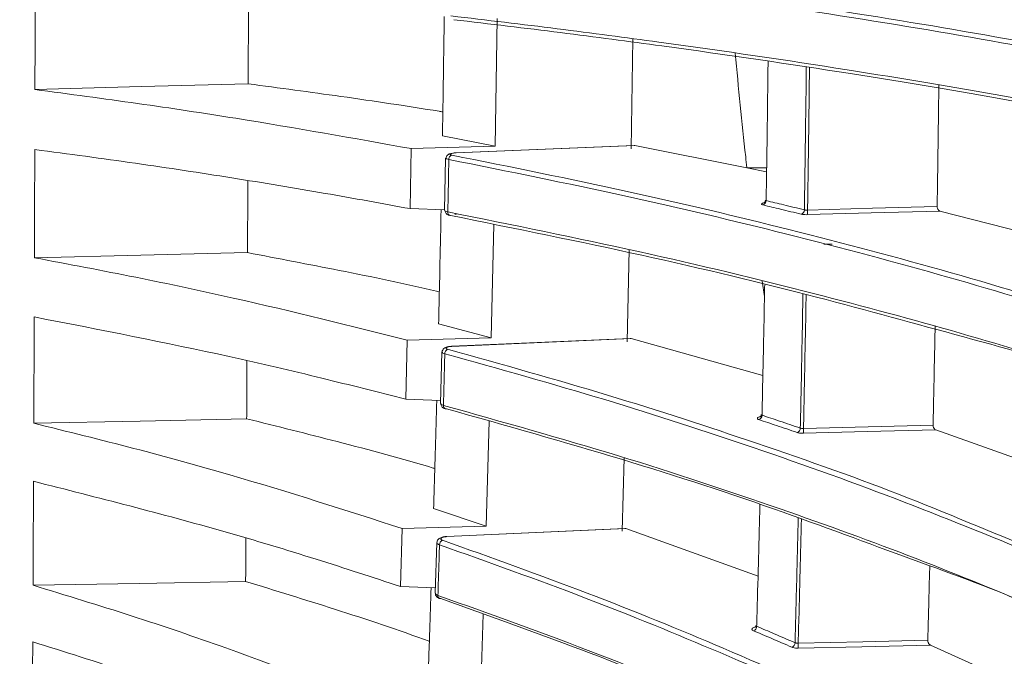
# Model space of a CAD drawing. Header units: millimetres. Extents: x 0 to 1118, y 0 to 864.
# Tile 445 of 512: x 766.32 to 778.43, y 408.55 to 416.38. Entities that reach past the tile are written whole.
import ezdxf

# ---------------------------------------------------------------- set-up
doc = ezdxf.new("R2010")
doc.units = ezdxf.units.MM
doc.styles.add('SLDTEXTSTYLE0', font='TXT', dxfattribs={"width": 0.605})
doc.dimstyles.new('SLDDIMSTYLE8', dxfattribs={"dimtxt": 3.175, "dimasz": 3.302, "dimexe": 0, "dimexo": 0.0625, "dimgap": 0.79375, "dimtad": 0, "dimtih": 1, "dimtoh": 1, "dimlfac": 4, "dimrnd": 1e-09, "dimzin": 12, "dimdsep": 46, "dimtxsty": 'SLDTEXTSTYLE0', "dimsah": 1, "dimcen": 0.09, "dimadec": 0, "dimazin": 3, "dimtfac": 1, "dimtofl": 0, "dimtmove": 0, "dimatfit": 3, "dimfxl": 1, "dimfrac": 2, "dimtolj": 1, "dimtzin": 12, "dimarcsym": 0})

# ---------------------------------------------------------------- blocks, each defined once
blk = doc.blocks.new('_D_18')
at = {"color": 7, "linetype": 'Continuous', "lineweight": 0}
for p, q in [((870.233, 419.658), (698.437, 419.658)), ((700.037, 419.658), (700.037, 403.595)), ((700.037, 382.658), (700.037, 398.722)), ((791.922, 382.658), (698.437, 382.658))]:
    blk.add_line(p, q, dxfattribs=at)
for points in [[(700.037, 419.658), (699.529, 416.356), (700.545, 416.356)], [(700.037, 382.658), (700.545, 385.96), (699.529, 385.96)]]:
    blk.add_solid(points, dxfattribs=at)
at = {"color": 7, "linetype": 'Continuous', "lineweight": 0, "insert": (698.463, 402.815), "char_height": 3.175, "attachment_point": 1, "style": 'SLDTEXTSTYLE0'}
blk.add_mtext('D', dxfattribs=at)

msp = doc.modelspace()

# ---------------------------------------------------------------- linework, layer by layer
at = {"color": 7, "linetype": 'Continuous', "lineweight": 15}
for p, q in [((772.1676, 414.8299), (772.1912, 416.3987)), ((773.8386, 414.7942), (773.8589, 416.1505)), ((772.1676, 414.8299), (771.5173, 414.9532)), ((771.133, 414.7979), (771.1197, 414.0593)), ((771.133, 414.7979), (772.1676, 414.8299)), ((773.8767, 414.8376), (771.6839, 414.7463)), ((773.8768, 414.8371), (773.8859, 414.837)), ((775.2634, 414.5632), (773.8859, 414.837)), ((771.5554, 414.6814), (771.5438, 414.0344)), ((771.5645, 414.6794), (771.5655, 414.681)), ((775.5049, 414.5115), (775.2634, 414.5632)), ((771.544, 414.0437), (771.1197, 414.0593)), ((771.5535, 414.0342), (771.5533, 414.033)), ((778.6494, 413.7706), (777.6381, 414.0301)), ((772.1186, 412.4716), (772.1492, 413.8645)), ((773.7901, 412.4221), (773.8147, 413.5548)), ((775.4509, 413.1663), (775.4788, 412.9796)), ((772.1186, 412.4716), (771.4702, 412.6431)), ((771.0852, 412.4414), (771.0673, 411.7137)), ((771.0852, 412.4414), (772.1186, 412.4716)), ((773.8253, 412.4621), (771.6341, 412.3667)), ((773.8253, 412.4618), (773.8375, 412.4607)), ((775.4592, 412.0045), (773.8375, 412.4607)), ((771.5084, 412.2977), (771.4927, 411.6601)), ((771.5148, 412.2951), (771.5158, 412.2973)), ((771.4936, 411.6977), (771.0673, 411.7137)), ((772.0547, 410.1521), (772.0918, 411.445)), ((778.6116, 410.9734), (777.5877, 411.3366)), ((773.7272, 410.089), (773.7527, 410.9945)), ((772.0547, 410.1521), (771.4091, 410.3708)), ((771.0229, 410.1237), (772.0547, 410.1521)), ((771.0229, 410.1237), (771.0008, 409.4105)), ((773.7596, 410.1255), (771.5697, 410.0265)), ((775.3997, 409.5361), (773.7747, 410.1232)), ((771.4465, 409.9534), (771.4271, 409.3283)), ((771.4506, 409.9505), (771.4514, 409.9531)), ((771.4292, 409.3942), (771.0008, 409.4105)), ((771.9777, 407.8824), (772.0193, 409.0703)), ((778.5625, 408.2195), (777.522, 408.6874))]:
    msp.add_line(p, q, dxfattribs=at)
at = {"color": 9, "linetype": 'Continuous', "lineweight": 0}
for p, q in [((771.6839, 414.7463), (771.6842, 414.7453)), ((773.8859, 414.837), (771.6842, 414.7453)), ((775.5056, 414.5631), (775.2634, 414.5632)), ((776.3123, 413.6238), (776.2086, 413.6239)), ((773.8375, 412.4607), (771.6345, 412.3648)), ((773.7747, 410.1232), (771.5702, 410.0236))]:
    msp.add_line(p, q, dxfattribs=at)
at = {"color": 7, "linetype": 'Continuous', "lineweight": 15, "flags": 128}
for points in [[(769.1276, 415.5956), (767.8158, 415.5604), (766.504, 415.5252)], [(769.1192, 413.5176), (767.8085, 413.4861), (766.4977, 413.4546)], [(771.5548, 411.5972), (771.5582, 411.5967), (771.5653, 411.5969)], [(769.1087, 411.4732), (767.7993, 411.4455), (766.4899, 411.4179)], [(769.0962, 409.4724), (767.7883, 409.4487), (766.4805, 409.425)]]:
    msp.add_lwpolyline(points, dxfattribs=at)
at = {"color": 9, "linetype": 'Continuous', "lineweight": 0, "flags": 128}
for points in [[(776.0089, 414.0422), (776.8061, 414.0642), (777.6034, 414.0861)], [(777.6381, 414.0301), (776.7914, 414.0068), (776.0089, 413.9852)], [(771.6341, 412.3667), (771.6342, 412.3666), (771.6345, 412.3648)], [(775.9588, 411.356), (776.756, 411.3757), (777.5532, 411.3954)], [(777.5877, 411.3366), (776.741, 411.3157), (775.9588, 411.2964)], [(771.5697, 410.0265), (771.5699, 410.026), (771.5702, 410.0236)], [(775.8937, 408.7139), (776.6907, 408.7312), (777.4876, 408.7485)], [(777.522, 408.6874), (776.6754, 408.6689), (775.8937, 408.652)]]:
    msp.add_lwpolyline(points, dxfattribs=at)
at = {"color": 9, "linetype": 'Continuous', "lineweight": 0}
for centre, radius, start, end in [((771.6497, 414.667), 0.0541, 110.15083, 183.19644), ((775.4462, 414.1558), 0.0532, 285.89061, 2.0513), ((771.6212, 414.0127), 0.0379, 170.6883, 266.87212), ((775.9166, 414.0421), 0.0532, 285.39612, 1.91536), ((775.4621, 414.0137), 0.5475, 357.01347, 2.98653), ((771.6032, 412.2758), 0.0575, 112.52785, 181.9378), ((771.5669, 411.6327), 0.0375, 171.50448, 251.11589), ((775.3928, 411.5164), 0.0559, 288.04464, 0.92816), ((775.864, 411.3581), 0.0558, 287.49486, 0.83388), ((775.3499, 411.3262), 0.6097, 357.19576, 2.80424), ((771.5421, 409.9242), 0.0608, 114.59936, 180.70376), ((771.4983, 409.2961), 0.0369, 173.29953, 245.77853), ((775.3241, 408.9205), 0.0586, 289.96852, 359.78137), ((775.7963, 408.7184), 0.0583, 289.40003, 359.70464), ((775.2273, 408.6829), 0.6672, 357.33836, 2.66164)]:
    msp.add_arc(centre, radius, start, end, dxfattribs=at)
at = {"color": 7, "linetype": 'Continuous', "lineweight": 15}
msp.add_arc((771.4911, 409.2879), 0.0267, 252.63265, 283.03714, dxfattribs=at)
for points, knots in [([(780.2118, 415.758), (779.5781, 415.8806), (778.3108, 416.1257), (776.2223, 416.4685), (774.0276, 416.7908), (772.4301, 416.9848), (771.6295, 417.0821)], [0, 0, 0, 0, 0.26059253, 0.52118587, 0.76004483, 1, 1, 1, 1]), ([(771.6648, 417.1344), (772.4655, 417.0372), (774.067, 416.8428), (776.2486, 416.5224), (778.3993, 416.1704), (779.5191, 415.9475), (780.2544, 415.8097), (780.2544, 415.8097)], [0, 0, 0, 0, 0.2394013, 0.4788722, 0.7394458, 0.9999991, 1, 1, 1, 1]), ([(766.5072, 416.8736), (766.5069, 416.7605), (766.5065, 416.5344), (766.5055, 416.0845), (766.5046, 415.7485), (766.504, 415.5252)], [0, 0, 0, 0, 0.2509348, 0.5018694, 1, 1, 1, 1]), ([(769.1276, 415.5956), (769.1278, 415.6509), (769.1284, 415.8188), (769.1293, 416.0996), (769.1302, 416.3944), (769.1307, 416.5768), (769.1309, 416.6462)], [0, 0, 0, 0, 0.1584179, 0.4804283, 0.8024383, 1, 1, 1, 1]), ([(771.5173, 414.9532), (771.5194, 415.0796), (771.5237, 415.3325), (771.5312, 415.8218), (771.536, 416.1855), (771.5391, 416.4221)], [0, 0, 0, 0, 0.25891991, 0.51784052, 1, 1, 1, 1]), ([(771.6221, 416.4305), (772.0627, 416.3782), (772.9446, 416.2736), (774.6006, 416.0547), (776.4634, 415.7797), (778.4664, 415.4447), (779.6271, 415.22), (780.2083, 415.1075)], [0, 0, 0, 0, 0.1304502, 0.2611288, 0.5221711, 0.7607574, 1, 1, 1, 1]), ([(780.2508, 415.06), (780.2508, 415.06), (779.5774, 415.1863), (778.5528, 415.3906), (776.492, 415.7343), (774.6412, 416.0075), (772.9818, 416.2269), (772.0991, 416.3316), (771.6574, 416.3841)], [0, 0, 0, 0, 0.0000009, 0.2385799, 0.4777739, 0.7388219, 0.8693047, 1, 1, 1, 1]), ([(775.119, 415.9702), (775.159, 415.5459), (775.2032, 415.0765), (775.2581, 414.6082), (775.2634, 414.5632)], [0, 0, 0, 0, 0.9037508, 1, 1, 1, 1]), ([(775.5232, 415.8695), (775.5218, 415.7481), (775.5185, 415.4713), (775.5117, 414.9622), (775.5051, 414.5131), (775.5004, 414.2195), (775.4994, 414.1577)], [0, 0, 0, 0, 0.212074, 0.4837487, 0.891403, 1, 1, 1, 1]), ([(771.5222, 415.2491), (771.5066, 415.2517), (771.1052, 415.3185), (770.3137, 415.4359), (769.5095, 415.5442), (769.1276, 415.5956)], [0, 0, 0, 0, 0.0208184, 0.5350202, 1, 1, 1, 1]), ([(766.504, 415.5252), (766.9284, 415.4687), (767.777, 415.3558), (769.3468, 415.1175), (770.4261, 414.9244), (771.133, 414.7979)], [0, 0, 0, 0, 0.2565593, 0.5130958, 1, 1, 1, 1]), ([(777.6239, 415.5784), (777.623, 415.5059), (777.6203, 415.2736), (777.6151, 414.8823), (777.6091, 414.4574), (777.605, 414.1923), (777.6034, 414.0861)], [0, 0, 0, 0, 0.1453814, 0.4656813, 0.7859809, 1, 1, 1, 1]), ([(766.502, 414.7866), (766.5016, 414.6747), (766.501, 414.451), (766.4996, 414.0064), (766.4985, 413.675), (766.4977, 413.4546)], [0, 0, 0, 0, 0.25093543, 0.50187048, 1, 1, 1, 1]), ([(771.1197, 414.0593), (770.7741, 414.1225), (770.0634, 414.2524), (768.9362, 414.4387), (767.7504, 414.62), (766.9185, 414.731), (766.502, 414.7866)], [0, 0, 0, 0, 0.2410975, 0.4958361, 0.7476033, 1, 1, 1, 1]), ([(771.6839, 414.7462), (771.6827, 414.7462), (771.6693, 414.7461), (771.6428, 414.7429), (771.6142, 414.737), (771.5937, 414.7287), (771.5774, 414.7162), (771.5672, 414.7), (771.5625, 414.6865), (771.5636, 414.6796), (771.5637, 414.6792)], [0, 0, 0, 0, 0.0218018, 0.2362544, 0.4658399, 0.6347224, 0.7559333, 0.8727487, 0.9934447, 1, 1, 1, 1]), ([(779.5655, 412.6674), (778.9667, 412.8518), (777.7692, 413.2207), (775.8205, 413.7372), (773.7889, 414.2229), (772.3277, 414.5168), (771.5957, 414.664)], [0, 0, 0, 0, 0.260858, 0.5217134, 0.7603956, 1, 1, 1, 1]), ([(771.631, 414.7178), (772.3619, 414.5709), (773.8239, 414.2771), (775.8651, 413.7888), (777.7826, 413.2809), (779.0675, 412.8888), (779.6076, 412.72), (779.6076, 412.72)], [0, 0, 0, 0, 0.2391439, 0.4783416, 0.7391791, 0.9999988, 1, 1, 1, 1]), ([(769.1192, 413.5176), (769.1195, 413.5722), (769.1202, 413.7378), (769.1215, 414.015), (769.1225, 414.2563), (769.123, 414.3866), (769.1231, 414.4052)], [0, 0, 0, 0, 0.1850966, 0.5613282, 0.9375596, 1, 1, 1, 1]), ([(775.4898, 414.1639), (775.4899, 414.1639), (775.4909, 414.1579), (775.4869, 414.1469), (775.4799, 414.1355), (775.4736, 414.1299), (775.4704, 414.1281), (775.4705, 414.1281), (775.4706, 414.1282)], [0, 0, 0, 0, 0.0007284, 0.3172444, 0.557947, 0.7522695, 0.9131489, 1, 1, 1, 1]), ([(775.4994, 414.1577), (775.4965, 414.1586), (775.4909, 414.1603), (775.4904, 414.1628), (775.4901, 414.1639)], [0, 0, 0, 0, 0.530023, 1, 1, 1, 1]), ([(771.4702, 412.6431), (771.4731, 412.7676), (771.4789, 413.0167), (771.4893, 413.4836), (771.4961, 413.8272), (771.5005, 414.0453)], [0, 0, 0, 0, 0.267486, 0.5349714, 1, 1, 1, 1]), ([(771.5525, 414.033), (771.5522, 414.0299), (771.5516, 414.0208), (771.5571, 414.0074), (771.5661, 413.9952), (771.5765, 413.9871), (771.5879, 413.9814), (771.5988, 413.9776), (771.6092, 413.976), (771.6141, 413.9753)], [0, 0, 0, 0, 0.0887501, 0.2545167, 0.3951434, 0.5244077, 0.6528717, 0.8341733, 1, 1, 1, 1]), ([(771.5838, 414.0188), (772.3806, 413.8581), (773.9741, 413.5366), (776.0427, 413.0335), (777.9164, 412.5298), (779.0111, 412.1921), (779.5591, 412.0231)], [0, 0, 0, 0, 0.26131861, 0.52262111, 0.76102709, 1, 1, 1, 1]), ([(777.6034, 414.0861), (777.6036, 414.0814), (777.604, 414.0721), (777.6082, 414.0587), (777.6152, 414.0458), (777.6255, 414.0348), (777.6339, 414.0317), (777.6381, 414.0301)], [0, 0, 0, 0, 0.1628983, 0.3254324, 0.4969566, 0.7454566, 1, 1, 1, 1]), ([(779.6012, 411.9776), (779.6012, 411.9776), (779.1095, 412.162), (777.933, 412.4769), (776.0913, 412.9904), (774.0098, 413.4915), (772.4161, 413.8137), (771.6192, 413.9748)], [0, 0, 0, 0, 0.0000012, 0.238398, 0.4773269, 0.738635, 1, 1, 1, 1]), ([(771.6683, 413.9903), (771.6719, 413.9902), (771.6792, 413.9901), (771.6864, 413.9897), (771.6899, 413.9894)], [0, 0, 0, 0, 0.5014964, 1, 1, 1, 1]), ([(766.4977, 413.4546), (766.9173, 413.3756), (767.7564, 413.2176), (769.3116, 412.8854), (770.3832, 412.6171), (771.0852, 412.4414)], [0, 0, 0, 0, 0.2564505, 0.512881, 1, 1, 1, 1]), ([(771.4793, 413.0365), (771.4674, 413.0393), (771.0729, 413.1313), (770.2927, 413.2941), (769.4971, 413.4456), (769.1192, 413.5176)], [0, 0, 0, 0, 0.016057, 0.5326023, 1, 1, 1, 1]), ([(775.4815, 413.1235), (775.4798, 413.0315), (775.4753, 412.7859), (775.4658, 412.3109), (775.4565, 411.8677), (775.4501, 411.5782), (775.4488, 411.5173)], [0, 0, 0, 0, 0.1710136, 0.4568741, 0.8858173, 1, 1, 1, 1]), ([(766.4951, 412.7269), (766.4947, 412.6168), (766.4939, 412.3966), (766.4922, 411.9596), (766.4908, 411.6342), (766.4899, 411.4179)], [0, 0, 0, 0, 0.2509352, 0.5018709, 1, 1, 1, 1]), ([(771.0673, 411.7137), (770.7245, 411.8012), (770.0195, 411.9811), (768.5324, 412.3296), (767.3087, 412.5682), (766.4951, 412.7269)], [0, 0, 0, 0, 0.2408322, 0.4953201, 1, 1, 1, 1]), ([(777.5779, 412.6105), (777.5751, 412.4674), (777.5693, 412.1667), (777.5611, 411.7618), (777.5554, 411.5002), (777.5532, 411.3954)], [0, 0, 0, 0, 0.3522424, 0.740331, 1, 1, 1, 1]), ([(771.6341, 412.3665), (771.6329, 412.3665), (771.6185, 412.3666), (771.5897, 412.3622), (771.5585, 412.3538), (771.5347, 412.3402), (771.5198, 412.3213), (771.5132, 412.3052), (771.5143, 412.2966), (771.5144, 412.2951)], [0, 0, 0, 0, 0.0225965, 0.2528564, 0.5044534, 0.6939661, 0.8392439, 0.9719705, 1, 1, 1, 1]), ([(769.1087, 411.4732), (769.109, 411.5268), (769.1099, 411.6893), (769.1113, 411.9276), (769.1123, 412.1129), (769.1127, 412.1885)], [0, 0, 0, 0, 0.2254747, 0.6837668, 1, 1, 1, 1]), ([(771.4091, 410.3708), (771.4128, 410.4932), (771.42, 410.738), (771.4327, 411.1803), (771.4412, 411.5017), (771.4465, 411.6995)], [0, 0, 0, 0, 0.27783, 0.5556595, 1, 1, 1, 1]), ([(771.4987, 411.6583), (771.4984, 411.6554), (771.4975, 411.6461), (771.5032, 411.6318), (771.5131, 411.6182), (771.5257, 411.6085), (771.5388, 411.6018), (771.5496, 411.5992), (771.5549, 411.598)], [0, 0, 0, 0, 0.0875792, 0.2802715, 0.4476107, 0.6096122, 0.8094203, 1, 1, 1, 1]), ([(771.5299, 411.6382), (772.2591, 411.4337), (773.7175, 411.0247), (775.6295, 410.3897), (777.3696, 409.7564), (778.3953, 409.3336), (778.9087, 409.1219)], [0, 0, 0, 0, 0.2621155, 0.5242254, 0.7618733, 1, 1, 1, 1]), ([(778.9504, 409.0788), (778.9504, 409.0788), (778.409, 409.3495), (777.4245, 409.6857), (775.6659, 410.3551), (773.756, 410.9806), (772.2956, 411.3914), (771.5653, 411.5969)], [0, 0, 0, 0, 0.0000011, 0.2376385, 0.4757262, 0.737842, 1, 1, 1, 1]), ([(771.4235, 410.8615), (771.4165, 410.8636), (771.0312, 410.9794), (770.2657, 411.1862), (769.4814, 411.3808), (769.1087, 411.4732)], [0, 0, 0, 0, 0.0095592, 0.5293144, 1, 1, 1, 1]), ([(775.4385, 411.5257), (775.4381, 411.5206), (775.4374, 411.5105), (775.4305, 411.5003), (775.4252, 411.4958), (775.4248, 411.4956), (775.4247, 411.4955)], [0, 0, 0, 0, 0.3099133, 0.6049704, 0.8368808, 1, 1, 1, 1]), ([(775.4488, 411.5173), (775.4458, 411.5186), (775.4401, 411.5209), (775.4396, 411.5241), (775.4394, 411.5256)], [0, 0, 0, 0, 0.52406454, 1, 1, 1, 1]), ([(766.4899, 411.4179), (766.9033, 411.3164), (767.73, 411.1135), (769.2661, 410.689), (770.3274, 410.3475), (771.0229, 410.1237)], [0, 0, 0, 0, 0.256331, 0.5126454, 1, 1, 1, 1]), ([(777.5532, 411.3954), (777.5534, 411.3907), (777.5537, 411.3815), (777.5578, 411.3679), (777.5647, 411.3544), (777.575, 411.3426), (777.5834, 411.3386), (777.5877, 411.3366)], [0, 0, 0, 0, 0.1625941, 0.3248159, 0.4956672, 0.7431005, 1, 1, 1, 1]), ([(766.4867, 410.7046), (766.4862, 410.5969), (766.4852, 410.3813), (766.4832, 409.9538), (766.4816, 409.6362), (766.4805, 409.425)], [0, 0, 0, 0, 0.2509362, 0.5018718, 1, 1, 1, 1]), ([(771.0008, 409.4105), (770.6577, 409.5229), (769.9522, 409.7543), (768.4813, 410.1981), (767.2797, 410.5032), (766.4867, 410.7046)], [0, 0, 0, 0, 0.243473, 0.5006996, 1, 1, 1, 1]), ([(775.4227, 410.4174), (775.4211, 410.3547), (775.4158, 410.1405), (775.4043, 409.7007), (775.3925, 409.2646), (775.3844, 408.9801), (775.3827, 408.9203)], [0, 0, 0, 0, 0.1248418, 0.4266314, 0.8794813, 1, 1, 1, 1]), ([(771.5697, 410.0263), (771.5684, 410.0263), (771.5531, 410.0265), (771.5225, 410.021), (771.4893, 410.0099), (771.4656, 409.992), (771.4519, 409.9714), (771.4506, 409.9569), (771.4501, 409.9506)], [0, 0, 0, 0, 0.0233119, 0.2675831, 0.5378193, 0.7284476, 0.8824122, 1, 1, 1, 1]), ([(773.7596, 410.1252), (773.7601, 410.1253), (773.7648, 410.1266), (773.77, 410.1248), (773.7747, 410.1232)], [0, 0, 0, 0, 0.1021899, 1, 1, 1, 1]), ([(769.0962, 409.4724), (769.0965, 409.5247), (769.0976, 409.6833), (769.0988, 409.8609), (769.0996, 409.9867), (769.0997, 410.0053)], [0, 0, 0, 0, 0.2953628, 0.8956917, 1, 1, 1, 1]), ([(778.2716, 407.0236), (777.7423, 407.2912), (776.6836, 407.8264), (775.0052, 408.5754), (773.2869, 409.2794), (772.0837, 409.7086), (771.4813, 409.9234)], [0, 0, 0, 0, 0.2624357, 0.5248648, 0.7621295, 1, 1, 1, 1]), ([(771.5168, 409.9794), (772.1182, 409.7651), (773.3212, 409.3364), (775.0527, 408.6255), (776.6833, 407.9024), (777.8697, 407.2993), (778.3128, 407.0777), (778.3128, 407.0777)], [0, 0, 0, 0, 0.2375764, 0.4751813, 0.7375961, 0.9999985, 1, 1, 1, 1]), ([(777.5119, 409.6592), (777.5108, 409.6124), (777.5056, 409.4104), (777.4975, 409.1068), (777.4905, 408.8506), (777.4876, 408.7485)], [0, 0, 0, 0, 0.1535837, 0.6626103, 1, 1, 1, 1]), ([(766.4805, 409.425), (766.8865, 409.3012), (767.6984, 409.0537), (769.2115, 408.5386), (770.2604, 408.1264), (770.9481, 407.8562)], [0, 0, 0, 0, 0.2561806, 0.5123473, 1, 1, 1, 1]), ([(771.3563, 408.7352), (771.3553, 408.7356), (770.9814, 408.8736), (770.2333, 409.1222), (769.4626, 409.3595), (769.0962, 409.4724)], [0, 0, 0, 0, 0.0013568, 0.5251864, 1, 1, 1, 1]), ([(771.3356, 408.1474), (771.3399, 408.2671), (771.3484, 408.5065), (771.3628, 408.922), (771.3726, 409.2197), (771.3784, 409.3961)], [0, 0, 0, 0, 0.2894091, 0.578818, 1, 1, 1, 1]), ([(771.43, 409.3267), (771.4299, 409.3264), (771.4282, 409.3188), (771.4327, 409.3041), (771.4424, 409.2872), (771.4568, 409.2746), (771.4697, 409.2668), (771.4802, 409.2641), (771.4835, 409.2632)], [0, 0, 0, 0, 0.01097126, 0.24449712, 0.44332932, 0.637493, 0.88721379, 1, 1, 1, 1]), ([(771.4617, 409.3004), (772.1277, 409.062), (773.4598, 408.5853), (775.2203, 407.8523), (776.8276, 407.1253), (777.7815, 406.6428), (778.2588, 406.4013)], [0, 0, 0, 0, 0.2634722, 0.5269465, 0.7632769, 1, 1, 1, 1]), ([(778.3, 406.3607), (778.3, 406.3607), (777.8111, 406.6052), (776.874, 407.0833), (775.2584, 407.8127), (773.4976, 408.546), (772.164, 409.0233), (771.4972, 409.2619)], [0, 0, 0, 0, 0.0000012, 0.23632, 0.47301, 0.7364904, 1, 1, 1, 1]), ([(775.3719, 408.9306), (775.372, 408.9269), (775.372, 408.9179), (775.3661, 408.9092), (775.3622, 408.9059), (775.3626, 408.9061), (775.3627, 408.9062)], [0, 0, 0, 0, 0.2757904, 0.6585827, 0.9172705, 1, 1, 1, 1]), ([(775.3827, 408.9203), (775.3797, 408.9218), (775.374, 408.9248), (775.3735, 408.9288), (775.3733, 408.9307)], [0, 0, 0, 0, 0.5192143, 1, 1, 1, 1]), ([(766.477, 408.7296), (766.4764, 408.6247), (766.4754, 408.4149), (766.4732, 407.9991), (766.4715, 407.6907), (766.4704, 407.4857)], [0, 0, 0, 0, 0.2509354, 0.5018724, 1, 1, 1, 1]), ([(770.9226, 407.1608), (770.5846, 407.2961), (769.8893, 407.5744), (768.4391, 408.1112), (767.2579, 408.4835), (766.477, 408.7296)], [0, 0, 0, 0, 0.2427798, 0.4993794, 1, 1, 1, 1]), ([(777.4876, 408.7485), (777.4878, 408.7439), (777.4881, 408.7348), (777.4922, 408.7211), (777.499, 408.7072), (777.5092, 408.6945), (777.5176, 408.6898), (777.522, 408.6874)], [0, 0, 0, 0, 0.162255, 0.3241948, 0.4944, 0.7408149, 1, 1, 1, 1])]:
    msp.add_open_spline(points, degree=3, knots=knots, dxfattribs=at)
at = {"color": 9, "linetype": 'Continuous', "lineweight": 0}
for points, knots in [([(775.9698, 414.0439), (775.972, 414.1869), (775.9766, 414.4891), (775.9841, 415.0314), (775.9898, 415.4741), (775.993, 415.7573), (775.9935, 415.8003)], [0, 0, 0, 0, 0.2449036, 0.5176239, 0.9268435, 1, 1, 1, 1]), ([(776.0325, 415.7946), (776.032, 415.7525), (776.0288, 415.47), (776.0232, 415.028), (776.0156, 414.4861), (776.011, 414.1845), (776.0089, 414.0422)], [0, 0, 0, 0, 0.07176504, 0.48219254, 0.75571822, 1, 1, 1, 1]), ([(771.6842, 414.7453), (771.6781, 414.7449), (771.6635, 414.7441), (771.6424, 414.7412), (771.6243, 414.7369), (771.6132, 414.7317), (771.6105, 414.7264), (771.616, 414.7214), (771.626, 414.719), (771.631, 414.7178)], [0, 0, 0, 0, 0.1091548, 0.258155, 0.4070056, 0.5555346, 0.7037597, 0.8518691, 1, 1, 1, 1]), ([(771.5957, 414.664), (771.5875, 414.666), (771.5712, 414.6701), (771.5621, 414.6758), (771.5642, 414.6789), (771.5645, 414.6794)], [0, 0, 0, 0, 0.4577611, 0.915423, 1, 1, 1, 1]), ([(771.5957, 414.664), (771.5937, 414.555), (771.5899, 414.3397), (771.5858, 414.1249), (771.5838, 414.0188)], [0, 0, 0, 0, 0.5061644, 1, 1, 1, 1]), ([(775.4994, 414.1577), (775.5716, 414.1404), (775.7295, 414.1026), (775.8852, 414.0646), (775.9698, 414.0439)], [0, 0, 0, 0, 0.4568744, 1, 1, 1, 1]), ([(771.5533, 414.033), (771.553, 414.032), (771.5517, 414.0288), (771.5629, 414.0237), (771.5776, 414.0203), (771.5838, 414.0188)], [0, 0, 0, 0, 0.2096781, 0.6674449, 1, 1, 1, 1]), ([(775.4608, 414.1046), (775.4551, 414.1063), (775.4437, 414.1098), (775.4398, 414.1165), (775.4474, 414.1233), (775.4586, 414.1282), (775.4685, 414.1301), (775.4697, 414.1303)], [0, 0, 0, 0, 0.2417798, 0.483537, 0.7255575, 0.9680177, 1, 1, 1, 1]), ([(775.9308, 413.9909), (775.8463, 414.0115), (775.6907, 414.0496), (775.5329, 414.0873), (775.4608, 414.1046)], [0, 0, 0, 0, 0.5431271, 1, 1, 1, 1]), ([(776.0089, 414.0422), (776.0033, 414.042), (775.9921, 414.0414), (775.9786, 414.0422), (775.9724, 414.0434), (775.9698, 414.0439)], [0, 0, 0, 0, 0.3673572, 0.7342579, 1, 1, 1, 1]), ([(775.9308, 413.9909), (775.936, 413.9898), (775.9483, 413.9873), (775.9754, 413.9849), (775.9977, 413.9851), (776.0089, 413.9852)], [0, 0, 0, 0, 0.2661597, 0.6330663, 1, 1, 1, 1]), ([(775.9198, 411.3589), (775.9228, 411.5), (775.9292, 411.7981), (775.9399, 412.3335), (775.9477, 412.7433), (775.9522, 412.9958), (775.9525, 413.0107)], [0, 0, 0, 0, 0.2572782, 0.543587, 0.9731996, 1, 1, 1, 1]), ([(775.9914, 413.0013), (775.9912, 412.9881), (775.9867, 412.737), (775.979, 412.3285), (775.9682, 411.7936), (775.9618, 411.4963), (775.9588, 411.356)], [0, 0, 0, 0, 0.0240847, 0.4556378, 0.7432399, 1, 1, 1, 1]), ([(771.6345, 412.3648), (771.6284, 412.3644), (771.6138, 412.3635), (771.5927, 412.3599), (771.5746, 412.3544), (771.5635, 412.3477), (771.5608, 412.3407), (771.5662, 412.334), (771.5762, 412.3306), (771.5812, 412.3289)], [0, 0, 0, 0, 0.1088855, 0.258066, 0.4070011, 0.5555394, 0.703769, 0.8518965, 1, 1, 1, 1]), ([(771.5812, 412.3289), (772.2476, 412.1428), (773.5805, 411.7707), (775.4493, 411.1574), (777.2867, 410.5096), (778.3554, 410.0369), (778.9599, 409.8102), (778.9599, 409.8102)], [0, 0, 0, 0, 0.2387196, 0.4774788, 0.7387464, 0.9999989, 1, 1, 1, 1]), ([(771.5458, 412.2739), (771.5377, 412.2767), (771.5214, 412.2823), (771.5123, 412.2902), (771.5145, 412.2945), (771.5148, 412.2951)], [0, 0, 0, 0, 0.4561362, 0.9121655, 1, 1, 1, 1]), ([(771.5458, 412.2739), (771.5432, 412.166), (771.538, 411.9538), (771.5325, 411.7422), (771.5299, 411.6382)], [0, 0, 0, 0, 0.5081864, 1, 1, 1, 1]), ([(778.9182, 409.7568), (778.3546, 409.9889), (777.2273, 410.4532), (775.4159, 411.1036), (773.5428, 411.7156), (772.2122, 412.0876), (771.5458, 412.2739)], [0, 0, 0, 0, 0.2612883, 0.5225717, 0.7609066, 1, 1, 1, 1]), ([(771.4997, 411.6599), (771.499, 411.6579), (771.4974, 411.6527), (771.509, 411.645), (771.5237, 411.6402), (771.5299, 411.6382)], [0, 0, 0, 0, 0.2690321, 0.6932326, 1, 1, 1, 1]), ([(775.4101, 411.4632), (775.4044, 411.4656), (775.393, 411.4704), (775.3891, 411.4795), (775.3966, 411.4885), (775.4092, 411.4954), (775.4209, 411.4982), (775.4238, 411.4988)], [0, 0, 0, 0, 0.2313618, 0.4627554, 0.6943386, 0.9264115, 1, 1, 1, 1]), ([(775.4488, 411.5173), (775.521, 411.4933), (775.6791, 411.4407), (775.835, 411.3877), (775.9198, 411.3589)], [0, 0, 0, 0, 0.4566467, 1, 1, 1, 1]), ([(775.8808, 411.3049), (775.7961, 411.3337), (775.6403, 411.3866), (775.4823, 411.4392), (775.4101, 411.4632)], [0, 0, 0, 0, 0.54336231, 1, 1, 1, 1]), ([(775.9588, 411.356), (775.9533, 411.3558), (775.9421, 411.3552), (775.9285, 411.3565), (775.9224, 411.3582), (775.9198, 411.3589)], [0, 0, 0, 0, 0.36789896, 0.73511391, 1, 1, 1, 1]), ([(775.8808, 411.3049), (775.886, 411.3034), (775.8983, 411.2999), (775.9253, 411.2964), (775.9477, 411.2964), (775.9588, 411.2964)], [0, 0, 0, 0, 0.2653755, 0.6327224, 1, 1, 1, 1]), ([(775.8546, 408.7181), (775.8584, 408.8568), (775.8665, 409.15), (775.8799, 409.662), (775.8891, 410.0368), (775.8945, 410.2557)], [0, 0, 0, 0, 0.2721808, 0.5748226, 1, 1, 1, 1]), ([(775.9333, 410.2415), (775.9279, 410.0251), (775.9188, 409.6527), (775.9055, 409.144), (775.8975, 408.8518), (775.8937, 408.7139)], [0, 0, 0, 0, 0.4230884, 0.7279023, 1, 1, 1, 1]), ([(771.5702, 410.0236), (771.5641, 410.0232), (771.5496, 410.0221), (771.5285, 410.0179), (771.5103, 410.0111), (771.4992, 410.0029), (771.4964, 409.9942), (771.5018, 409.9858), (771.5118, 409.9816), (771.5168, 409.9794)], [0, 0, 0, 0, 0.1084492, 0.2577748, 0.406822, 0.5554205, 0.7036759, 0.8518213, 1, 1, 1, 1]), ([(771.4813, 409.9234), (771.4732, 409.927), (771.457, 409.9342), (771.4479, 409.9442), (771.4502, 409.9496), (771.4506, 409.9505)], [0, 0, 0, 0, 0.4538404, 0.9075972, 1, 1, 1, 1]), ([(771.4813, 409.9234), (771.478, 409.8173), (771.4716, 409.6091), (771.4649, 409.4019), (771.4617, 409.3004)], [0, 0, 0, 0, 0.50999428, 1, 1, 1, 1]), ([(771.4316, 409.3281), (771.431, 409.3256), (771.4294, 409.3189), (771.4409, 409.309), (771.4555, 409.3029), (771.4617, 409.3004)], [0, 0, 0, 0, 0.2678622, 0.6939339, 1, 1, 1, 1]), ([(775.3441, 408.8655), (775.3384, 408.8685), (775.3269, 408.8746), (775.3231, 408.8859), (775.3304, 408.8972), (775.3439, 408.906), (775.3568, 408.9096), (775.3607, 408.9107)], [0, 0, 0, 0, 0.2250842, 0.4501891, 0.6754856, 0.90132, 1, 1, 1, 1]), ([(775.8157, 408.6633), (775.7308, 408.7001), (775.5746, 408.7677), (775.4164, 408.8348), (775.3441, 408.8655)], [0, 0, 0, 0, 0.5435878, 1, 1, 1, 1]), ([(775.3827, 408.9203), (775.455, 408.8897), (775.6134, 408.8225), (775.7697, 408.7548), (775.8546, 408.7181)], [0, 0, 0, 0, 0.4564149, 1, 1, 1, 1]), ([(775.8937, 408.7139), (775.8881, 408.7137), (775.8769, 408.7132), (775.8634, 408.715), (775.8572, 408.7171), (775.8546, 408.7181)], [0, 0, 0, 0, 0.36853203, 0.7361484, 1, 1, 1, 1]), ([(775.8157, 408.6633), (775.8208, 408.6614), (775.8331, 408.6569), (775.8602, 408.6523), (775.8825, 408.6521), (775.8937, 408.652)], [0, 0, 0, 0, 0.2643322, 0.6322132, 1, 1, 1, 1])]:
    msp.add_open_spline(points, degree=3, knots=knots, dxfattribs=at)

# ---------------------------------------------------------------- dimensions: what is measured, and where the dimension line sits
at = {"color": 7, "linetype": 'Continuous', "lineweight": 0}
dim = msp.add_linear_dim(base=(700.0372, 419.6583), p1=(793.5223, 382.6583), p2=(871.8326, 419.6583), angle=90, text='D', dimstyle='SLDDIMSTYLE8', dxfattribs=at)
dim.commit()
dim.dimension.update_dxf_attribs({"geometry": '_D_18', "text_midpoint": (700.0372, 401.1583), "dimtype": 160})

doc.saveas('drawing.dxf')
